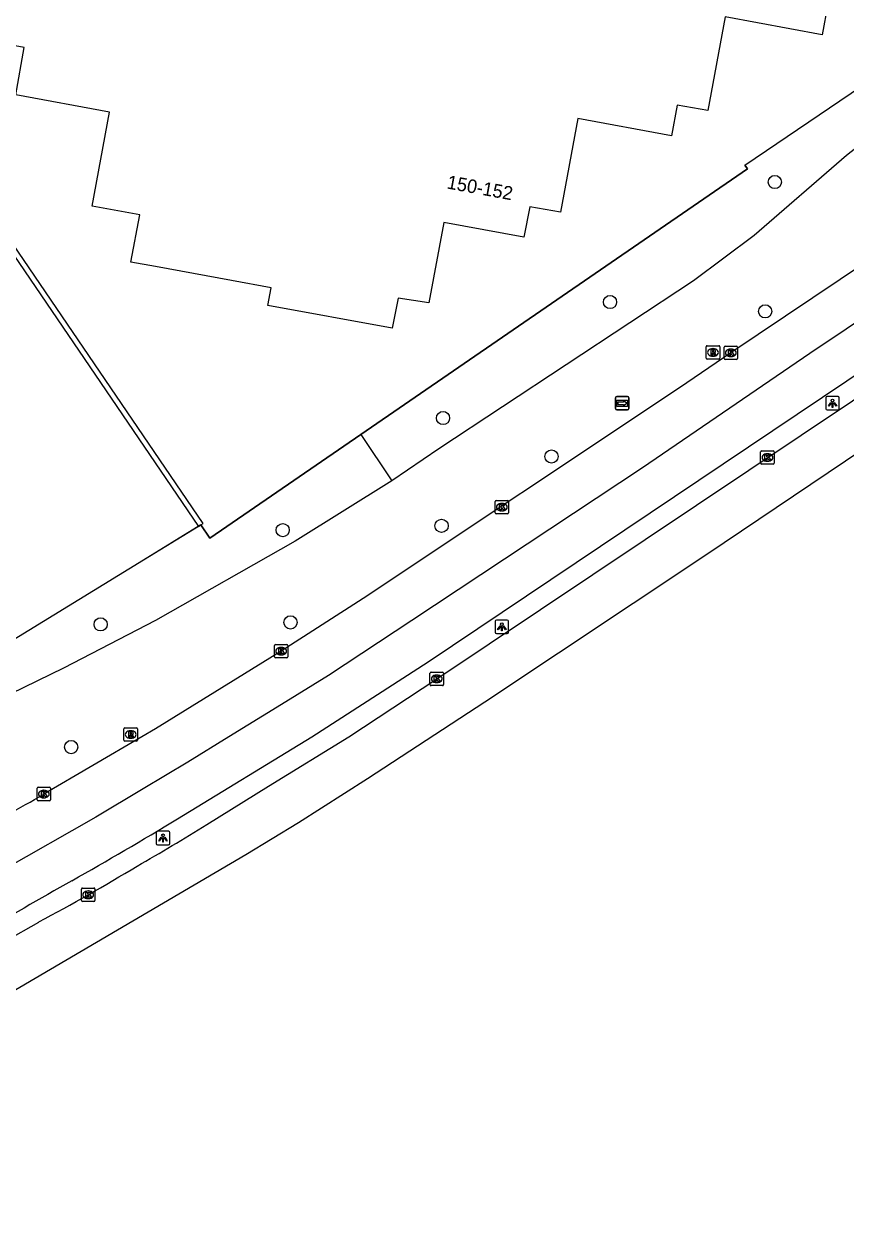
# Model space of a CAD drawing. Extents: x 157466 to 158888, y 383063 to 384677.
# Drawn here: x 157990.3 to 158051.1, y 383213.2 to 383302.7 of the extents above; entities that cross this region are included whole.
import ezdxf

# ---------------------------------------------------------------- set-up
doc = ezdxf.new("R2010")
doc.units = 0
for name, color, linetype in [('IMGEO_Berm_groen', 7, 'Continuous'), ('IMGEO_Boom', 7, 'Continuous'), ('IMGEO_Groenvoorziening', 7, 'Continuous'), ('IMGEO_Haag', 7, 'Continuous'), ('IMGEO_Hek', 7, 'Continuous'), ('IMGEO_Kolk', 7, 'Continuous'), ('IMGEO_Lichtpunt', 7, 'Continuous'), ('IMGEO_OVBaan_gesloten', 7, 'Continuous'), ('IMGEO_Pand', 7, 'Continuous'), ('IMGEO_Pand_nummerreeks', 7, 'Continuous'), ('IMGEO_Rijbaan_regionaal_gesloten', 7, 'Continuous'), ('IMGEO_Rioolput', 7, 'Continuous'), ('IMGEO_Wegwijzer', 7, 'Continuous')]:
    doc.layers.add(name, color=color, linetype=linetype)

msp = doc.modelspace()

# ---------------------------------------------------------------- linework, layer by layer
at = {"layer": 'IMGEO_Berm_groen'}
for points in [[(158061.456, 383300.492), (158055.5, 383296.445), (158051.134, 383293.037), (158044.302, 383287.117), (158039.822, 383283.753), (158020.954, 383271.326), (158017.493, 383268.947)], [(158017.493, 383268.947), (158010.333, 383264.479), (158000, 383258.617), (157993.182, 383255.094), (157975.588, 383246.53), (157969.315, 383243.394), (157962.133, 383239.374), (157955.554, 383235.399), (157950.396, 383232.101), (157949.885, 383232.91)]]:
    msp.add_lwpolyline(points, dxfattribs=at)
at = {"layer": 'IMGEO_Boom'}
for centre in [(158045.829, 383291.062), (158033.635, 383282.183), (158045.12, 383281.493), (158021.274, 383273.6), (158029.299, 383270.748), (158009.408, 383265.306), (158021.167, 383265.618), (157995.929, 383258.33), (158009.981, 383258.476), (157993.749, 383249.249)]:
    msp.add_circle(centre, 0.489, dxfattribs=at)
at = {"layer": 'IMGEO_Groenvoorziening'}
for points in [[(158015.19, 383272.388), (158043.805, 383292.029), (158043.622, 383292.299), (158058.514, 383302.399), (158065.833, 383307.363)], [(158003.35, 383265.685), (158004.018, 383264.72), (158015.19, 383272.388)], [(158015.19, 383272.388), (158017.493, 383268.947)], [(158003.179, 383265.58), (157999.103, 383263.082), (157949.885, 383232.91)]]:
    msp.add_lwpolyline(points, dxfattribs=at)
at = {"layer": 'IMGEO_Haag'}
for points in [[(157965.542, 383320.73), (157976.607, 383304.584), (158003.179, 383265.58)], [(158003.35, 383265.685), (158003.515, 383265.798), (157976.937, 383304.81), (157965.872, 383320.956)], [(158003.179, 383265.58), (158003.35, 383265.685)]]:
    msp.add_lwpolyline(points, dxfattribs=at)
at = {"layer": 'IMGEO_Hek'}
for points in [[(158043.622, 383292.299), (158043.805, 383292.029), (158015.19, 383272.388)], [(158015.19, 383272.388), (158004.018, 383264.72), (158003.35, 383265.685)], [(158003.35, 383265.685), (157999.103, 383263.082)], [(157999.103, 383263.082), (157949.885, 383232.91)]]:
    msp.add_lwpolyline(points, dxfattribs=at)
at = {"layer": 'IMGEO_Kolk'}
for p, q in [((158042.074, 383277.997), (158042.074, 383278.849)), ((158042.149, 383278.923), (158043.001, 383278.923)), ((158042.562, 383278.703), (158042.587, 383278.703)), ((158043.075, 383278.849), (158043.075, 383277.997)), ((158043.001, 383277.923), (158042.149, 383277.923)), ((158042.585, 383278.143), (158042.56, 383278.143)), ((158044.782, 383270.252), (158044.782, 383271.104)), ((158044.857, 383271.178), (158045.709, 383271.178)), ((158045.783, 383271.104), (158045.783, 383270.252)), ((158045.293, 383270.398), (158045.268, 383270.398)), ((158045.27, 383270.958), (158045.295, 383270.958)), ((158045.709, 383270.178), (158044.857, 383270.178)), ((158025.202, 383267.502), (158026.054, 383267.502)), ((158025.127, 383266.576), (158025.127, 383267.428)), ((158025.638, 383266.722), (158025.613, 383266.722)), ((158025.615, 383267.282), (158025.64, 383267.282)), ((158026.128, 383267.428), (158026.128, 383266.576)), ((158026.054, 383266.502), (158025.202, 383266.502)), ((158008.792, 383255.919), (158008.792, 383256.771)), ((158008.867, 383256.845), (158009.719, 383256.845)), ((158009.793, 383256.771), (158009.793, 383255.919)), ((158009.303, 383256.065), (158009.278, 383256.065)), ((158009.28, 383256.625), (158009.305, 383256.625)), ((158009.719, 383255.845), (158008.867, 383255.845)), ((158020.308, 383253.87), (158020.308, 383254.722)), ((158020.383, 383254.796), (158021.235, 383254.796)), ((158020.796, 383254.576), (158020.821, 383254.576)), ((158021.309, 383254.722), (158021.309, 383253.87)), ((158021.235, 383253.796), (158020.383, 383253.796)), ((158020.819, 383254.016), (158020.794, 383254.016)), ((157991.224, 383245.349), (157991.224, 383246.201)), ((157991.299, 383246.275), (157992.151, 383246.275)), ((157991.712, 383246.055), (157991.737, 383246.055)), ((157992.225, 383246.201), (157992.225, 383245.349)), ((157992.151, 383245.275), (157991.299, 383245.275)), ((157991.735, 383245.495), (157991.71, 383245.495)), ((157994.512, 383237.894), (157994.512, 383238.746)), ((157994.587, 383238.82), (157995.439, 383238.82)), ((157995.023, 383238.04), (157994.998, 383238.04)), ((157995, 383238.6), (157995.025, 383238.6)), ((157995.513, 383238.746), (157995.513, 383237.894)), ((157995.439, 383237.82), (157994.587, 383237.82))]:
    msp.add_line(p, q, dxfattribs=at)
for points in [[(158042.074, 383277.997), (158042.074, 383278.849)], [(158042.149, 383278.923), (158043.001, 383278.923)], [(158042.395, 383278.623), (158042.518, 383278.623), (158042.518, 383278.472), (158042.648, 383278.623), (158042.812, 383278.623), (158042.666, 383278.472), (158042.819, 383278.223), (158042.667, 383278.223), (158042.582, 383278.387), (158042.518, 383278.32), (158042.518, 383278.223), (158042.395, 383278.223), (158042.395, 383278.623)], [(158043.075, 383278.849), (158043.075, 383277.997)], [(158043.001, 383277.923), (158042.149, 383277.923)], [(158044.782, 383270.252), (158044.782, 383271.104)], [(158044.857, 383271.178), (158045.709, 383271.178)], [(158045.783, 383271.104), (158045.783, 383270.252)], [(158045.103, 383270.878), (158045.226, 383270.878), (158045.226, 383270.727), (158045.356, 383270.878), (158045.52, 383270.878), (158045.374, 383270.727), (158045.527, 383270.478), (158045.375, 383270.478), (158045.29, 383270.642), (158045.226, 383270.575), (158045.226, 383270.478), (158045.103, 383270.478), (158045.103, 383270.878)], [(158045.709, 383270.178), (158044.857, 383270.178)], [(158025.202, 383267.502), (158026.054, 383267.502)], [(158025.127, 383266.576), (158025.127, 383267.428)], [(158025.448, 383267.202), (158025.571, 383267.202), (158025.571, 383267.051), (158025.701, 383267.202), (158025.865, 383267.202), (158025.719, 383267.051), (158025.872, 383266.802), (158025.72, 383266.802), (158025.635, 383266.966), (158025.571, 383266.899), (158025.571, 383266.802), (158025.448, 383266.802), (158025.448, 383267.202)], [(158026.128, 383267.428), (158026.128, 383266.576)], [(158026.054, 383266.502), (158025.202, 383266.502)], [(158008.792, 383255.919), (158008.792, 383256.771)], [(158008.867, 383256.845), (158009.719, 383256.845)], [(158009.793, 383256.771), (158009.793, 383255.919)], [(158009.113, 383256.545), (158009.236, 383256.545), (158009.236, 383256.394), (158009.366, 383256.545), (158009.53, 383256.545), (158009.384, 383256.394), (158009.537, 383256.145), (158009.385, 383256.145), (158009.3, 383256.309), (158009.236, 383256.242), (158009.236, 383256.145), (158009.113, 383256.145), (158009.113, 383256.545)], [(158009.719, 383255.845), (158008.867, 383255.845)], [(158020.308, 383253.87), (158020.308, 383254.722)], [(158020.383, 383254.796), (158021.235, 383254.796)], [(158020.629, 383254.496), (158020.752, 383254.496), (158020.752, 383254.345), (158020.882, 383254.496), (158021.046, 383254.496), (158020.9, 383254.345), (158021.053, 383254.096), (158020.901, 383254.096), (158020.816, 383254.26), (158020.752, 383254.193), (158020.752, 383254.096), (158020.629, 383254.096), (158020.629, 383254.496)], [(158021.309, 383254.722), (158021.309, 383253.87)], [(158021.235, 383253.796), (158020.383, 383253.796)], [(157991.224, 383245.349), (157991.224, 383246.201)], [(157991.299, 383246.275), (157992.151, 383246.275)], [(157992.225, 383246.201), (157992.225, 383245.349)], [(157992.151, 383245.275), (157991.299, 383245.275)], [(157991.545, 383245.975), (157991.668, 383245.975), (157991.668, 383245.824), (157991.798, 383245.975), (157991.962, 383245.975), (157991.816, 383245.824), (157991.969, 383245.575), (157991.817, 383245.575), (157991.732, 383245.739), (157991.668, 383245.672), (157991.668, 383245.575), (157991.545, 383245.575), (157991.545, 383245.975)], [(157994.512, 383237.894), (157994.512, 383238.746)], [(157994.587, 383238.82), (157995.439, 383238.82)], [(157994.833, 383238.52), (157994.956, 383238.52), (157994.956, 383238.369), (157995.086, 383238.52), (157995.25, 383238.52), (157995.104, 383238.369), (157995.257, 383238.12), (157995.105, 383238.12), (157995.02, 383238.284), (157994.956, 383238.217), (157994.956, 383238.12), (157994.833, 383238.12), (157994.833, 383238.52)], [(157995.513, 383238.746), (157995.513, 383237.894)], [(157995.439, 383237.82), (157994.587, 383237.82)]]:
    msp.add_lwpolyline(points, dxfattribs=at)
for centre, start, end in [((158042.151, 383278.847), 91.55205, 178.44795), ((158042.151, 383278.847), 91.55205, 178.44795), ((158042.999, 383278.847), 1.55205, 88.44795), ((158042.999, 383278.847), 1.55205, 88.44795), ((158042.151, 383277.999), 181.55205, 268.44795), ((158042.151, 383277.999), 181.55205, 268.44795), ((158042.999, 383277.999), 271.55205, 358.44795), ((158042.999, 383277.999), 271.55205, 358.44795), ((158044.859, 383271.102), 91.55205, 178.44795), ((158044.859, 383271.102), 91.55205, 178.44795), ((158045.707, 383271.102), 1.55205, 88.44795), ((158045.707, 383271.102), 1.55205, 88.44795), ((158044.859, 383270.254), 181.55205, 268.44795), ((158044.859, 383270.254), 181.55205, 268.44795), ((158045.707, 383270.254), 271.55205, 358.44795), ((158045.707, 383270.254), 271.55205, 358.44795), ((158025.204, 383267.426), 91.55205, 178.44795), ((158025.204, 383267.426), 91.55205, 178.44795), ((158026.052, 383267.426), 1.55205, 88.44795), ((158026.052, 383267.426), 1.55205, 88.44795), ((158025.204, 383266.578), 181.55205, 268.44795), ((158025.204, 383266.578), 181.55205, 268.44795), ((158026.052, 383266.578), 271.55205, 358.44795), ((158026.052, 383266.578), 271.55205, 358.44795), ((158008.869, 383256.769), 91.55205, 178.44795), ((158008.869, 383256.769), 91.55205, 178.44795), ((158009.717, 383256.769), 1.55205, 88.44795), ((158009.717, 383256.769), 1.55205, 88.44795), ((158008.869, 383255.921), 181.55205, 268.44795), ((158008.869, 383255.921), 181.55205, 268.44795), ((158009.717, 383255.921), 271.55205, 358.44795), ((158009.717, 383255.921), 271.55205, 358.44795), ((158020.385, 383254.72), 91.55205, 178.44795), ((158020.385, 383254.72), 91.55205, 178.44795), ((158021.233, 383254.72), 1.55205, 88.44795), ((158021.233, 383254.72), 1.55205, 88.44795), ((158020.385, 383253.872), 181.55205, 268.44795), ((158020.385, 383253.872), 181.55205, 268.44795), ((158021.233, 383253.872), 271.55205, 358.44795), ((158021.233, 383253.872), 271.55205, 358.44795), ((157991.301, 383246.199), 91.55205, 178.44795), ((157991.301, 383246.199), 91.55205, 178.44795), ((157992.149, 383246.199), 1.55205, 88.44795), ((157992.149, 383246.199), 1.55205, 88.44795), ((157991.301, 383245.351), 181.55205, 268.44795), ((157991.301, 383245.351), 181.55205, 268.44795), ((157992.149, 383245.351), 271.55205, 358.44795), ((157992.149, 383245.351), 271.55205, 358.44795), ((157994.589, 383238.744), 91.55205, 178.44795), ((157994.589, 383238.744), 91.55205, 178.44795), ((157995.437, 383238.744), 1.55205, 88.44795), ((157995.437, 383238.744), 1.55205, 88.44795), ((157994.589, 383237.896), 181.55205, 268.44795), ((157994.589, 383237.896), 181.55205, 268.44795), ((157995.437, 383237.896), 271.55205, 358.44795), ((157995.437, 383237.896), 271.55205, 358.44795)]:
    msp.add_arc(centre, 0.0765, start, end, dxfattribs=at)
for centre, major_axis, ratio, start_param, end_param in [((158042.561, 383278.423), (-0.387, 0.002), 0.722429, 4.712389, 7.853982), ((158042.586, 383278.423), (-0.39, 0.002), 0.717154, 1.570796, 4.712389), ((158045.269, 383270.678), (-0.387, 0.002), 0.722429, 4.712389, 7.853982), ((158045.294, 383270.678), (-0.39, 0.002), 0.717154, 1.570796, 4.712389), ((158025.614, 383267.002), (-0.387, 0.002), 0.722429, 4.712389, 7.853982), ((158025.639, 383267.002), (-0.39, 0.002), 0.717154, 1.570796, 4.712389), ((158009.279, 383256.345), (-0.387, 0.002), 0.722429, 4.712389, 7.853982), ((158009.304, 383256.345), (-0.39, 0.002), 0.717154, 1.570796, 4.712389), ((158020.795, 383254.296), (-0.387, 0.002), 0.722429, 4.712389, 7.853982), ((158020.82, 383254.296), (-0.39, 0.002), 0.717154, 1.570796, 4.712389), ((157991.711, 383245.775), (-0.387, 0.002), 0.722429, 4.712389, 7.853982), ((157991.736, 383245.775), (-0.39, 0.002), 0.717154, 1.570796, 4.712389), ((157994.999, 383238.32), (-0.387, 0.002), 0.722429, 4.712389, 7.853982), ((157995.024, 383238.32), (-0.39, 0.002), 0.717154, 1.570796, 4.712389)]:
    msp.add_ellipse(centre, major_axis=major_axis, ratio=ratio, start_param=start_param, end_param=end_param, dxfattribs=at)
at = {"layer": 'IMGEO_Lichtpunt'}
for p, q in [((158049.605, 383275.096), (158049.605, 383274.289)), ((158049.605, 383275.096), (158049.605, 383274.289)), ((158050.507, 383275.191), (158049.699, 383275.191)), ((158050.507, 383275.191), (158049.699, 383275.191)), ((158050.601, 383274.289), (158050.601, 383275.096)), ((158050.601, 383274.289), (158050.601, 383275.096)), ((158049.699, 383274.195), (158050.507, 383274.195)), ((158049.699, 383274.195), (158050.507, 383274.195)), ((158025.126, 383258.555), (158025.126, 383257.748)), ((158025.126, 383258.555), (158025.126, 383257.748)), ((158026.028, 383258.65), (158025.22, 383258.65)), ((158026.028, 383258.65), (158025.22, 383258.65)), ((158026.122, 383257.748), (158026.122, 383258.555)), ((158026.122, 383257.748), (158026.122, 383258.555)), ((158025.22, 383257.654), (158026.028, 383257.654)), ((158025.22, 383257.654), (158026.028, 383257.654)), ((158000.048, 383242.92), (158000.048, 383242.113)), ((158000.048, 383242.92), (158000.048, 383242.113)), ((158000.95, 383243.015), (158000.142, 383243.015)), ((158000.95, 383243.015), (158000.142, 383243.015)), ((158001.044, 383242.113), (158001.044, 383242.92)), ((158001.044, 383242.113), (158001.044, 383242.92)), ((158000.142, 383242.019), (158000.95, 383242.019)), ((158000.142, 383242.019), (158000.95, 383242.019))]:
    msp.add_line(p, q, dxfattribs=at)
for points in [[(158049.979, 383274.76), (158050.018, 383274.732), (158049.83, 383274.47), (158049.792, 383274.497), (158049.979, 383274.76)], [(158050.081, 383274.712), (158050.128, 383274.712), (158050.128, 383274.39), (158050.081, 383274.39), (158050.081, 383274.712)], [(158050.191, 383274.732), (158050.229, 383274.759), (158050.416, 383274.497), (158050.377, 383274.469), (158050.191, 383274.732)], [(158025.5, 383258.219), (158025.539, 383258.191), (158025.351, 383257.929), (158025.313, 383257.956), (158025.5, 383258.219)], [(158025.602, 383258.171), (158025.649, 383258.171), (158025.649, 383257.849), (158025.602, 383257.849), (158025.602, 383258.171)], [(158025.712, 383258.191), (158025.75, 383258.218), (158025.937, 383257.956), (158025.898, 383257.928), (158025.712, 383258.191)], [(158000.422, 383242.584), (158000.461, 383242.556), (158000.273, 383242.294), (158000.235, 383242.321), (158000.422, 383242.584)], [(158000.524, 383242.536), (158000.571, 383242.536), (158000.571, 383242.214), (158000.524, 383242.214), (158000.524, 383242.536)], [(158000.634, 383242.556), (158000.672, 383242.583), (158000.859, 383242.321), (158000.82, 383242.293), (158000.634, 383242.556)]]:
    msp.add_lwpolyline(points, dxfattribs=at)
for centre in [(158050.104, 383274.894), (158025.625, 383258.353), (158000.547, 383242.718)]:
    msp.add_circle(centre, 0.0994, dxfattribs=at)
for centre, start, end in [((158049.699, 383275.096), 90, 180), ((158049.699, 383275.096), 90, 180), ((158050.507, 383275.096), 0, 90), ((158050.507, 383275.096), 0, 90), ((158049.699, 383274.289), 180, 270), ((158049.699, 383274.289), 180, 270), ((158050.507, 383274.289), 270, 0), ((158050.507, 383274.289), 270, 360), ((158025.22, 383258.555), 90, 180), ((158025.22, 383258.555), 90, 180), ((158026.028, 383258.555), 0, 90), ((158026.028, 383258.555), 0, 90), ((158025.22, 383257.748), 180, 270), ((158025.22, 383257.748), 180, 270), ((158026.028, 383257.748), 270, 0), ((158026.028, 383257.748), 270, 360), ((158000.142, 383242.92), 90, 180), ((158000.142, 383242.92), 90, 180), ((158000.95, 383242.92), 0, 90), ((158000.95, 383242.92), 0, 90), ((158000.142, 383242.113), 180, 270), ((158000.142, 383242.113), 180, 270), ((158000.95, 383242.113), 270, 0), ((158000.95, 383242.113), 270, 360)]:
    msp.add_arc(centre, 0.0946, start, end, dxfattribs=at)
at = {"layer": 'IMGEO_OVBaan_gesloten'}
for points in [[(158003.797, 383243.518), (158008.366, 383246.348), (158014.305, 383250), (158020.805, 383254.295), (158055.454, 383277.465), (158062.113, 383281.899), (158063.784, 383283.008), (158065.437, 383284.135), (158069.586, 383286.943), (158069.78, 383287.088)], [(158071.777, 383284.192), (158057.477, 383274.715), (158040.808, 383263.504), (158024.37, 383252.567), (158015.679, 383246.898), (158010.577, 383243.644), (158006.672, 383241.272), (157986.099, 383229.222), (157960.516, 383213.232)], [(157988.906, 383234.923), (157991.36, 383236.305)]]:
    msp.add_lwpolyline(points, dxfattribs=at)
for centre, radius, start, end in [((157914.652, 383387.309), 169.182, 299.76086, 301.79733), ((157915.977, 383377.286), 159.869, 298.13358, 301.13189)]:
    msp.add_arc(centre, radius, start, end, dxfattribs=at)
at = {"layer": 'IMGEO_Pand'}
msp.add_lwpolyline([(158049.754, 383304.235), (158049.334, 383301.966), (158042.154, 383303.28), (158040.877, 383296.354), (158038.611, 383296.748), (158038.188, 383294.493), (158031.255, 383295.768), (158029.964, 383288.827), (158027.689, 383289.234), (158027.256, 383286.978), (158021.327, 383288.062), (158020.224, 383282.114), (158017.946, 383282.478), (158017.506, 383280.245), (158008.309, 383281.933), (158008.541, 383283.224), (158005.614, 383283.764), (158000, 383284.8), (157998.175, 383285.137), (157998.833, 383288.633), (157995.31, 383289.278), (157996.58, 383296.221), (157989.648, 383297.514), (157990.282, 383301.01), (157986.791, 383301.667)], dxfattribs=at)
at = {"layer": 'IMGEO_Rijbaan_regionaal_gesloten'}
for points in [[(158065.502, 383293.72), (158062.782, 383292.017), (158058.763, 383289.278), (158042.576, 383278.422), (158038.774, 383275.838), (158015.364, 383260.233), (158009.289, 383256.344), (158000, 383250.605), (157998.987, 383250), (157991.722, 383245.774)], [(158067.24, 383291.002), (158056.408, 383283.731), (158048.41, 383278.363), (158036.032, 383269.924), (158018.968, 383258.628), (158012.79, 383254.538), (158009.323, 383252.403), (158005.424, 383250.002), (158002.397, 383248.138), (157999.07, 383246.158), (157995.566, 383244.074), (157988.641, 383240.115), (157981.818, 383236.043), (157974.996, 383231.971), (157971.258, 383229.676), (157947.966, 383215.372), (157945.166, 383213.764)], [(158001.616, 383243.93), (158011.557, 383250), (158020.168, 383255.566), (158058.426, 383281.233), (158068.979, 383288.283)]]:
    msp.add_lwpolyline(points, dxfattribs=at)
for centre, radius, start, end in [((157958.718, 383301.261), 64.561, 297.96129, 300.74427), ((157824.575, 383537.555), 342.869, 299.57449, 301.08777), ((158240.188, 382804.123), 500.136, 119.51438, 121.38287)]:
    msp.add_arc(centre, radius, start, end, dxfattribs=at)
at = {"layer": 'IMGEO_Rioolput'}
for p, q in [((158040.749, 383278.026), (158040.749, 383278.878)), ((158040.824, 383278.952), (158041.676, 383278.952)), ((158041.237, 383278.732), (158041.262, 383278.732)), ((158041.75, 383278.878), (158041.75, 383278.026)), ((158041.676, 383277.952), (158040.824, 383277.952)), ((158041.26, 383278.172), (158041.235, 383278.172)), ((157997.657, 383249.757), (157997.657, 383250.609)), ((157997.732, 383250.683), (157998.584, 383250.683)), ((157998.658, 383250.609), (157998.658, 383249.757)), ((157998.584, 383249.683), (157997.732, 383249.683)), ((157998.168, 383249.903), (157998.143, 383249.903)), ((157998.145, 383250.463), (157998.17, 383250.463))]:
    msp.add_line(p, q, dxfattribs=at)
for points in [[(158040.749, 383278.026), (158040.749, 383278.878)], [(158040.824, 383278.952), (158041.676, 383278.952)], [(158041.338, 383278.65), (158041.086, 383278.652), (158041.086, 383278.252)], [(158041.086, 383278.252), (158041.21, 383278.252), (158041.21, 383278.414), (158041.221, 383278.414)], [(158041.264, 383278.571), (158041.21, 383278.571), (158041.21, 383278.49)], [(158041.21, 383278.49), (158041.262, 383278.49)], [(158041.268, 383278.385), (158041.339, 383278.252), (158041.479, 383278.252), (158041.414, 383278.378)], [(158041.75, 383278.878), (158041.75, 383278.026)], [(158041.676, 383277.952), (158040.824, 383277.952)], [(157997.657, 383249.757), (157997.657, 383250.609)], [(157997.732, 383250.683), (157998.584, 383250.683)], [(157998.658, 383250.609), (157998.658, 383249.757)], [(157998.584, 383249.683), (157997.732, 383249.683)], [(157998.246, 383250.381), (157997.994, 383250.383), (157997.994, 383249.983)], [(157997.994, 383249.983), (157998.118, 383249.983), (157998.118, 383250.145), (157998.129, 383250.145)], [(157998.172, 383250.302), (157998.118, 383250.302), (157998.118, 383250.221)], [(157998.118, 383250.221), (157998.17, 383250.221)], [(157998.176, 383250.116), (157998.247, 383249.983), (157998.387, 383249.983), (157998.322, 383250.109)]]:
    msp.add_lwpolyline(points, dxfattribs=at)
for centre, radius, start, end in [((158040.826, 383278.876), 0.0765, 91.55205, 178.44795), ((158040.826, 383278.876), 0.0765, 91.55205, 178.44795), ((158041.22, 383278.361), 0.0533, 26.02933, 88.69889), ((158041.246, 383278.679), 0.19, 274.7715, 282.96867), ((158041.27, 383278.475), 0.0964, 77.00612, 93.18647), ((158041.284, 383278.532), 0.0378, 276.66336, 79.67722), ((158041.337, 383278.54), 0.109, 350.36119, 89.41601), ((158041.335, 383278.54), 0.112, 277.58423, 350.98172), ((158041.319, 383278.325), 0.108, 29.51342, 73.79051), ((158041.674, 383278.876), 0.0765, 1.55205, 88.44795), ((158041.674, 383278.876), 0.0765, 1.55205, 88.44795), ((158040.826, 383278.028), 0.0765, 181.55205, 268.44795), ((158040.826, 383278.028), 0.0765, 181.55205, 268.44795), ((158041.674, 383278.028), 0.0765, 271.55205, 358.44795), ((158041.674, 383278.028), 0.0765, 271.55205, 358.44795), ((157997.734, 383250.607), 0.0765, 91.55205, 178.44795), ((157997.734, 383250.607), 0.0765, 91.55205, 178.44795), ((157998.582, 383250.607), 0.0765, 1.55205, 88.44795), ((157998.582, 383250.607), 0.0765, 1.55205, 88.44795), ((157997.734, 383249.759), 0.0765, 181.55205, 268.44795), ((157997.734, 383249.759), 0.0765, 181.55205, 268.44795), ((157998.128, 383250.092), 0.0533, 26.02933, 88.69889), ((157998.154, 383250.41), 0.19, 274.7715, 282.96867), ((157998.178, 383250.206), 0.0964, 77.00612, 93.18647), ((157998.192, 383250.263), 0.0378, 276.66336, 79.67722), ((157998.245, 383250.271), 0.109, 350.36119, 89.41601), ((157998.243, 383250.271), 0.112, 277.58423, 350.98172), ((157998.227, 383250.056), 0.108, 29.51342, 73.79051), ((157998.582, 383249.759), 0.0765, 271.55205, 358.44795), ((157998.582, 383249.759), 0.0765, 271.55205, 358.44795)]:
    msp.add_arc(centre, radius, start, end, dxfattribs=at)
for centre, major_axis, ratio, start_param, end_param in [((158041.236, 383278.452), (-0.387, 0.002), 0.722429, 4.712389, 7.853982), ((158041.261, 383278.452), (-0.39, 0.002), 0.717154, 1.570796, 4.712389), ((157998.144, 383250.183), (-0.387, 0.002), 0.722429, 4.712389, 7.853982), ((157998.169, 383250.183), (-0.39, 0.002), 0.717154, 1.570796, 4.712389)]:
    msp.add_ellipse(centre, major_axis=major_axis, ratio=ratio, start_param=start_param, end_param=end_param, dxfattribs=at)
at = {"layer": 'IMGEO_Wegwijzer'}
for p, q in [((158034.043, 383274.296), (158034.043, 383275.096)), ((158034.043, 383275.096), (158034.043, 383274.296)), ((158034.143, 383275.196), (158034.933, 383275.196)), ((158034.933, 383275.196), (158034.143, 383275.196)), ((158035.033, 383275.096), (158035.033, 383274.296)), ((158035.033, 383274.296), (158035.033, 383275.096)), ((158034.933, 383274.196), (158034.143, 383274.196)), ((158034.143, 383274.196), (158034.933, 383274.196))]:
    msp.add_line(p, q, dxfattribs=at)
for points in [[(158034.144, 383274.928), (158034.932, 383274.928), (158034.932, 383274.464), (158034.144, 383274.464), (158034.144, 383274.928)], [(158034.209, 383274.78), (158034.209, 383274.696), (158034.209, 383274.612), (158034.62, 383274.612), (158034.62, 383274.529), (158034.867, 383274.696), (158034.62, 383274.863), (158034.62, 383274.78), (158034.209, 383274.78)]]:
    msp.add_lwpolyline(points, dxfattribs=at)
for centre, start, end in [((158034.143, 383275.096), 90, 180), ((158034.143, 383275.096), 90, 180), ((158034.933, 383275.096), 0, 90), ((158034.933, 383275.096), 360, 90), ((158034.143, 383274.296), 180, 270), ((158034.143, 383274.296), 180, 270), ((158034.933, 383274.296), 270, 0), ((158034.933, 383274.296), 270, 0)]:
    msp.add_arc(centre, 0.1, start, end, dxfattribs=at)

# ---------------------------------------------------------------- texts
at = {"layer": 'IMGEO_Pand_nummerreeks'}
msp.add_text('150-152', height=1, rotation=349.63904, dxfattribs=at).set_placement((158021.509, 383290.591))

doc.saveas('drawing.dxf')
